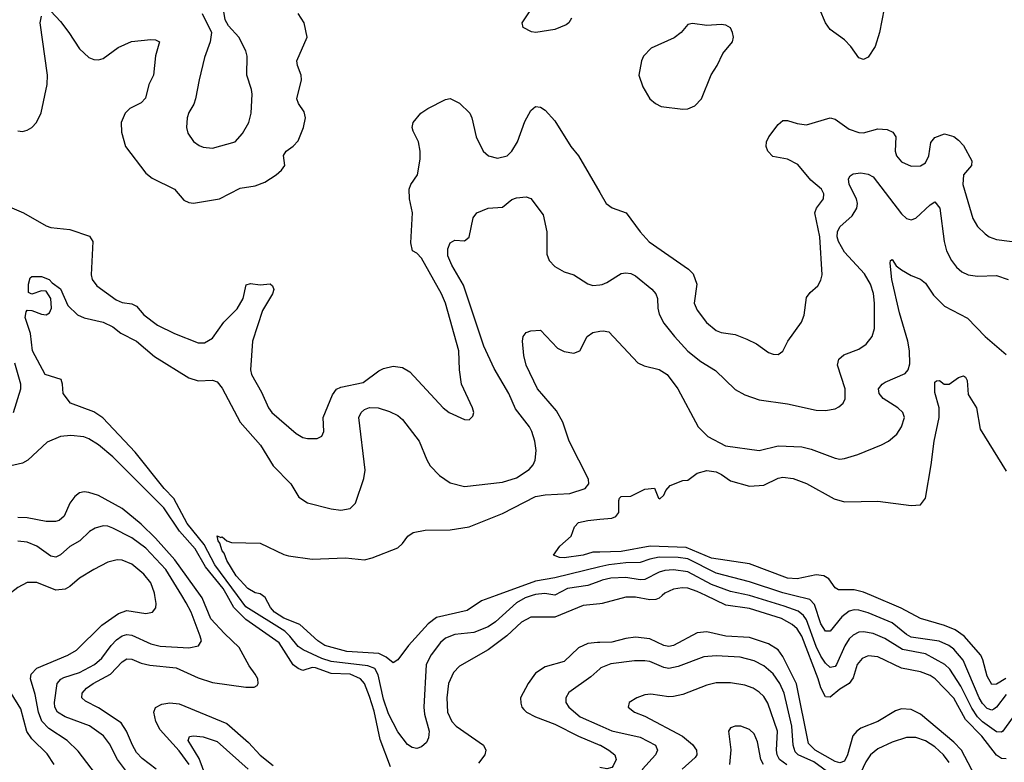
# Model space of a CAD drawing. Header units: inches. Extents: x 1308407 to 1441228, y 959628 to 1036311.
# Tile 476 of 656: x 1397559 to 1401702, y 979299 to 982423. Entities that reach past the tile are written whole.
import ezdxf

# ---------------------------------------------------------------- set-up
doc = ezdxf.new("R2010")
doc.units = ezdxf.units.IN
doc.header["$MEASUREMENT"] = 0
for name, color, linetype in [('B3997', 7, 'Continuous'), ('B3998', 7, 'Continuous'), ('B4907', 7, 'Continuous'), ('B4908', 7, 'Continuous')]:
    doc.layers.add(name, color=color, linetype=linetype)

msp = doc.modelspace()

# ---------------------------------------------------------------- linework, layer by layer
at = {"layer": 'B3997', "color": 5}
for points, elevation in [([(1397877.7, 979250), (1397805.2, 979345.2), (1397757.8, 979390), (1397681.2, 979441.2), (1397651.7, 979471.7), (1397638, 979510), (1397623.8, 979583.8), (1397604.4, 979650), (1397606.4, 979670), (1397630, 979695), (1397761.1, 979750), (1397797.6, 979770), (1397904.3, 979875.7), (1397974.7, 979925.3), (1398010, 979936.8), (1398090, 979925.2), (1398117, 979930), (1398131.8, 979948.2), (1398133, 979967), (1398127.5, 980000)], 2960), ([(1398046, 979210), (1397970.4, 979310), (1397936.7, 979376.7), (1397910.6, 979410), (1397851.9, 979451.9), (1397750, 979489.5), (1397717.4, 979510), (1397707.1, 979530), (1397705.5, 979550), (1397716.7, 979630), (1397731.9, 979648.1), (1397744.8, 979655.2), (1397810, 979676.9), (1397874, 979710), (1397903.6, 979736.4), (1397943.6, 979790), (1397966.6, 979813.4), (1397990, 979830.1), (1398010, 979836.1), (1398030, 979833.5), (1398110, 979796.8), (1398150, 979786.8), (1398270, 979780.9), (1398311.7, 979788.3), (1398323.1, 979810), (1398318, 979830), (1398279.7, 979930), (1398259.7, 979970), (1398241.2, 980000)], 2940), ([(1398132.9, 979270), (1398074.1, 979314.1), (1398050, 979339.9), (1398032.6, 979370), (1398008.2, 979430), (1397984.9, 979464.9), (1397890, 979527.5), (1397835.5, 979555.5), (1397820.7, 979570), (1397821.8, 979590), (1397839.1, 979610), (1397867.8, 979630), (1397940.9, 979670), (1397990, 979721.3), (1398010, 979733.3), (1398030, 979732.6), (1398070, 979715.9), (1398106.7, 979706.7), (1398216.5, 979696.5), (1398310, 979654), (1398370, 979634.4), (1398510, 979614.3), (1398545.1, 979614.9), (1398557.7, 979622.3), (1398562.6, 979630), (1398560.3, 979650), (1398549.8, 979670), (1398524.1, 979704.1), (1398481.7, 979781.7), (1398420.1, 979840.1), (1398362.8, 979902.8), (1398327, 979990), (1398319.7, 980000)], 2920), ([(1399119.4, 979279.4), (1399074.9, 979394.9), (1399050, 979513.3), (1399030, 979575.3), (1399009.6, 979629.6), (1398992.5, 979650), (1398950, 979669.2), (1398870, 979671.7), (1398803.9, 979696.1), (1398790, 979697.6), (1398750, 979685.4), (1398730, 979692.8), (1398710, 979709.4), (1398650, 979801.3), (1398510, 979898.8), (1398460.3, 979950), (1398432.1, 980000)], 2880), ([(1399714.8, 980000), (1399685.5, 979990), (1399649.5, 979970), (1399561, 979890), (1399530, 979868.2), (1399470, 979844.5), (1399390, 979836.1), (1399350, 979821.4), (1399330, 979802.6), (1399289.7, 979750.3), (1399268.7, 979710), (1399259.4, 979530), (1399261.7, 979501.7), (1399281.2, 979430), (1399278.6, 979401.4), (1399270, 979382), (1399250, 979364.2), (1399230, 979356.3), (1399210, 979360.4), (1399190, 979373.7), (1399150, 979426.4), (1399110, 979503.2), (1399090, 979564.8), (1399067, 979667), (1399053.1, 979693.1), (1399024.3, 979704.3), (1398870, 979723), (1398830, 979736), (1398752.1, 979772.1), (1398730, 979786.5), (1398695.9, 979830), (1398673.8, 979850), (1398510, 979952.4), (1398474.9, 980000)], 2860), ([(1399563.9, 980000), (1399502.4, 979977.6), (1399442, 979938), (1399312.8, 979907.2), (1399278.1, 979881.9), (1399194.4, 979790), (1399150, 979729.6), (1399130, 979717.3), (1399100.5, 979740.5), (1399070, 979756), (1398934.7, 979765.3), (1398842.5, 979790), (1398813, 979810), (1398738.1, 979878.1), (1398670, 979905.2), (1398631.4, 979930), (1398614, 979950), (1398592.1, 979992.1), (1398580.9, 980000)], 2840), ([(1400000, 979966), (1399930, 979958.2), (1399810, 979908.7), (1399710, 979909.9), (1399670, 979888.7), (1399608.9, 979831.1), (1399530, 979772), (1399410, 979702.9), (1399383.9, 979676.1), (1399363.3, 979630), (1399356, 979570), (1399358.5, 979510), (1399377.6, 979470), (1399395.8, 979450), (1399510.2, 979370), (1399519.7, 979350), (1399516.5, 979330), (1399490, 979295)], 2880), ([(1400000, 979803.2), (1399990, 979803.1), (1399950, 979797.9), (1399910, 979779.9), (1399850, 979723.4), (1399770, 979700.8), (1399730, 979674.2), (1399697.8, 979630), (1399666.7, 979570), (1399667.2, 979547.2), (1399672.2, 979530), (1399680.5, 979520.5), (1399691.3, 979510), (1399729.1, 979490), (1399810, 979459.5), (1399910, 979408.8), (1400000, 979371.2)], 2920), ([(1400000, 979691.8), (1399962.1, 979657.9), (1399870, 979592.1), (1399856.9, 979570), (1399857.6, 979550), (1399869.2, 979530), (1399917.8, 979490), (1400000, 979453.8)], 2940), ([(1397703.9, 979290), (1397674.1, 979334.1), (1397610, 979396.7), (1397588.3, 979428.3), (1397563.9, 979523.9), (1397522.5, 979590)], 2980), ([(1398272.4, 979290), (1398230, 979347.3), (1398150, 979434.7), (1398131.6, 979470), (1398122.6, 979510), (1398130.5, 979529.5), (1398156.4, 979543.6), (1398190, 979548.6), (1398230, 979545), (1398430, 979461.9), (1398521.9, 979381.9), (1398570, 979328.3), (1398625, 979285)], 2880), ([(1398359.8, 979190), (1398314.2, 979314.2), (1398267.5, 979390), (1398273.1, 979406.9), (1398289.4, 979410.6), (1398330, 979405.3), (1398390, 979385.6), (1398519.4, 979270)], 2860)]:
    msp.add_lwpolyline(points, dxfattribs=dict(at, elevation=elevation))
at = {"layer": 'B3998', "color": 5}
for points, elevation in [([(1398326.4, 982450), (1398365.5, 982370), (1398359.5, 982330), (1398336.5, 982263.5), (1398313.4, 982170), (1398298.7, 982090), (1398291.5, 982068.5), (1398270, 982033.2), (1398263.7, 982010), (1398260.5, 981970), (1398265.8, 981945.8), (1398290.4, 981910.4), (1398313.7, 981893.7), (1398330, 981887), (1398370, 981883.1), (1398466, 981910), (1398495.7, 981944.3), (1398522.4, 981990), (1398533.2, 982030), (1398536.8, 982110), (1398534.7, 982130), (1398514.5, 982190), (1398516, 982270), (1398510, 982292.7), (1398480.5, 982350), (1398437.7, 982397.7), (1398422.7, 982422.7), (1398410, 982499.3)], 2940), ([(1397690, 982459.6), (1397730, 982415.2), (1397765.6, 982370), (1397810, 982300.6), (1397850, 982263.5), (1397870, 982255.2), (1397890, 982254.3), (1397910, 982260.6), (1397973.3, 982306.7), (1398029, 982331), (1398110, 982339.8), (1398130, 982339.1), (1398146.4, 982330), (1398129.5, 982270.5), (1398121.3, 982190), (1398101.5, 982150), (1398087.6, 982092.4), (1398070, 982073.5), (1398022.4, 982050), (1398003, 982030), (1397986, 981990), (1397986.3, 981950), (1398004.4, 981890), (1398090, 981777.6), (1398116, 981756), (1398210, 981710.2), (1398250, 981663.2), (1398270, 981653.8), (1398290, 981650.9), (1398399.3, 981670), (1398486, 981714), (1398550, 981724.6), (1398590, 981739.1), (1398638.1, 981770), (1398660.2, 981790), (1398674, 981810), (1398668.8, 981851.2), (1398679.7, 981870), (1398710, 981891.3), (1398730, 981913.7), (1398752.7, 981970), (1398760.9, 982010), (1398755.9, 982035.9), (1398731.5, 982070), (1398724.7, 982090), (1398744.4, 982170), (1398743.8, 982190), (1398727.1, 982230), (1398724.2, 982250), (1398767.7, 982350), (1398756, 982410), (1398729.8, 982449.8)], 2920), ([(1399881.1, 982430), (1399869.4, 982410.6), (1399858, 982402), (1399810, 982382.3), (1399731.2, 982368.8), (1399712.4, 982372.4), (1399677.2, 982390), (1399673.6, 982410), (1399704, 982456)], 2880), ([(1397550, 981955.6), (1397570, 981952.9), (1397590, 981958.3), (1397610, 981970.3), (1397629.8, 981990.2), (1397649, 982031), (1397674.4, 982150), (1397675.7, 982190), (1397644.1, 982410), (1397650, 982438.4)], 2920), ([(1397516, 981636), (1397574.9, 981610), (1397670, 981555.2), (1397690, 981548.3), (1397770, 981540.4), (1397852.4, 981512.4), (1397866.8, 981490), (1397858.9, 981350), (1397864.2, 981330), (1397882.9, 981302.9), (1397964, 981244), (1397990, 981233.5), (1398030, 981227.7), (1398050, 981217.2), (1398081.4, 981181.4), (1398138.3, 981138.3), (1398210, 981102.4), (1398310, 981064.2), (1398335.9, 981064.1), (1398370, 981083.2), (1398417.1, 981150), (1398473.3, 981206.7), (1398498.5, 981250), (1398512.3, 981307.7), (1398530, 981313.6), (1398570, 981308.3), (1398612.3, 981312.3), (1398622.9, 981302.9), (1398628.2, 981288.2), (1398622.4, 981270), (1398581, 981199), (1398538.2, 981070), (1398530.4, 980950.4), (1398534, 980930), (1398576.2, 980856.2), (1398605.2, 980790), (1398619.7, 980770), (1398722.1, 980682.1), (1398750, 980665.2), (1398770, 980660.9), (1398810, 980661.3), (1398830, 980670.7), (1398838.3, 980690), (1398835.6, 980750), (1398875.3, 980844.7), (1398891.7, 980868.3), (1398910, 980877.3), (1399003.8, 980896.2), (1399070, 980945.7), (1399090, 980955.7), (1399130, 980965.3), (1399170, 980959.4), (1399201.1, 980941.1), (1399340.3, 980790), (1399365.5, 980770), (1399430, 980740.3), (1399450, 980739.3), (1399465.6, 980754.4), (1399469.6, 980770), (1399464.2, 980790), (1399417.7, 980890), (1399409.8, 980949.8), (1399406.4, 981030), (1399351, 981230), (1399334.1, 981270), (1399250, 981420.4), (1399230, 981440.5), (1399211.3, 981451.3), (1399204.1, 981484.1), (1399211.9, 981610), (1399199, 981670), (1399197.2, 981710), (1399204, 981730), (1399232.1, 981770), (1399243.3, 981836.7), (1399243.5, 981870), (1399236.5, 981910), (1399213.8, 981953.8), (1399210.8, 981970), (1399215, 981990), (1399247.2, 982030), (1399275.7, 982050), (1399350, 982087.6), (1399370, 982091), (1399410, 982071.7), (1399452.3, 982030), (1399461.2, 982010), (1399480.2, 981930), (1399509.2, 981870), (1399530.9, 981850.9), (1399570, 981840.2), (1399609.5, 981850), (1399630, 981870.3), (1399653.6, 981910), (1399684.5, 981995.5), (1399710, 982040.5), (1399730, 982058), (1399750, 982055.8), (1399770, 982042.6), (1399810, 981998.3), (1399878.6, 981890), (1399910.7, 981850.7), (1400000, 981696.6)], 2880), ([(1398474.9, 980000), (1398379.2, 980130), (1398334.9, 980214.9), (1398262.8, 980302.8), (1398207.9, 980407.9), (1398166.1, 980450), (1398043.8, 980603.8), (1397908.3, 980748.3), (1397870, 980773.8), (1397772.7, 980810), (1397741.2, 980850), (1397739.3, 980890), (1397732.7, 980910), (1397665.2, 980930), (1397612.8, 981030), (1397603.5, 981103.5), (1397581.4, 981170), (1397585.4, 981194.6), (1397590, 981200.7), (1397610, 981199.1), (1397650, 981183.8), (1397670, 981182), (1397684, 981190), (1397692, 981210), (1397689.4, 981250), (1397670, 981281.2), (1397650, 981282.7), (1397610, 981269), (1397595.3, 981275.3), (1397595.1, 981310), (1397602.9, 981337.1), (1397610, 981342.8), (1397650, 981343.1), (1397683, 981330), (1397695.5, 981315.5), (1397730, 981290.2), (1397760.7, 981220.7), (1397801.3, 981181.3), (1397830, 981169.3), (1397910.4, 981150), (1397950, 981130.9), (1397983.8, 981103.8), (1398050, 981070.9), (1398126.2, 981006.2), (1398270, 980916.6), (1398310, 980903.1), (1398370, 980906), (1398390, 980899.5), (1398410, 980872.4), (1398486.7, 980730), (1398572.4, 980632.4), (1398625.8, 980545.8), (1398699.7, 980470), (1398733.6, 980413.6), (1398770, 980390.2), (1398870, 980365.2), (1398910, 980359.7), (1398950, 980366), (1398971.3, 980388.7), (1399007.3, 980492.7), (1399012.3, 980527.7), (1398986.3, 980750), (1398995.2, 980770), (1399010, 980782.8), (1399030, 980791.4), (1399067.3, 980790), (1399115, 980775), (1399150, 980757.7), (1399170, 980740.8), (1399239.3, 980650), (1399271.6, 980571.6), (1399286.7, 980546.7), (1399324.8, 980504.8), (1399370, 980474.4), (1399430, 980458.4), (1399590, 980477.4), (1399650, 980496.2), (1399703, 980530), (1399719.7, 980550), (1399728.6, 980570), (1399731.8, 980610), (1399726.2, 980650), (1399714.2, 980690), (1399703.5, 980710), (1399645.4, 980785.4), (1399616.7, 980850), (1399555.3, 980955.3), (1399511.5, 981050), (1399426.2, 981306.2), (1399376.5, 981390), (1399361, 981430), (1399360.6, 981459.4), (1399370, 981484.4), (1399390, 981495.6), (1399430, 981492.4), (1399450, 981507.7), (1399466.6, 981590), (1399482.9, 981610), (1399530, 981630.2), (1399590, 981634.9), (1399630, 981666), (1399650, 981673.1), (1399690, 981678.4), (1399710, 981670.5), (1399762, 981602), (1399776.9, 981530), (1399776.7, 981436.7), (1399787.1, 981410), (1399810, 981384.7), (1399850, 981362.4), (1399890, 981350.3), (1399950, 981311.5), (1399970, 981304.9), (1400000, 981308.2)], 2860), ([(1398580.9, 980000), (1398570, 980007.8), (1398550, 980011.8), (1398519.2, 980030), (1398470, 980082.9), (1398430, 980147.7), (1398418.9, 980178.9), (1398410, 980188.4), (1398400.7, 980220.7), (1398393.2, 980230), (1398390, 980251.3), (1398404.7, 980244.7), (1398410, 980246.8), (1398430, 980231), (1398450, 980224), (1398570, 980221), (1398670, 980173.4), (1398690, 980168), (1398790, 980153.4), (1398930, 980158.9), (1399010, 980150.3), (1399041.5, 980158.5), (1399150, 980201.6), (1399170, 980219.3), (1399191.5, 980250), (1399214.4, 980265.6), (1399264.7, 980275.3), (1399370, 980276.8), (1399450.3, 980289.7), (1399590, 980344.9), (1399730, 980417.4), (1399770, 980424), (1399873.2, 980430), (1399938.9, 980450), (1399954.2, 980470), (1399952.5, 980490), (1399870.5, 980650), (1399845, 980730), (1399817, 980777), (1399738.4, 980870), (1399690, 980969), (1399680.5, 981010), (1399674.5, 981070), (1399678, 981090), (1399690, 981106.8), (1399710, 981114.4), (1399750, 981116.4), (1399821.3, 981041.3), (1399850, 981027.7), (1399890, 981019.5), (1399916.2, 981030), (1399946.6, 981090), (1399970, 981106.7), (1400000, 981112)], 2840), ([(1397531.9, 980770), (1397563.8, 980870), (1397563.8, 980890), (1397537.4, 980977.4)], 2880), ([(1398432.1, 980000), (1398415.2, 980030), (1398340.7, 980120.7), (1398297.2, 980197.2), (1398231.6, 980271.6), (1398164.6, 980370), (1397950, 980583.6), (1397890, 980634.5), (1397850, 980659.9), (1397828.3, 980668.3), (1397773.7, 980673.7), (1397730, 980669.4), (1397674.6, 980645.4), (1397593.4, 980570), (1397570, 980557.6), (1397502.3, 980542.3)], 2880), ([(1398319.7, 980000), (1398211.2, 980150), (1398130, 980241.9), (1398070, 980300.1), (1397990, 980366.1), (1397890, 980420.8), (1397850, 980434.2), (1397830, 980436.8), (1397810, 980432.9), (1397790, 980416.8), (1397770, 980388.7), (1397745.1, 980334.9), (1397724.3, 980315.7), (1397708.6, 980311.4), (1397670, 980311.4), (1397590, 980327.3), (1397550, 980328.9)], 2920), ([(1400000, 980183.3), (1399970, 980182.7), (1399930.6, 980170), (1399850, 980159.1), (1399830, 980160.5), (1399805.2, 980170), (1399831.9, 980208.1), (1399879.5, 980250), (1399894, 980290), (1399910, 980308), (1399950, 980316.5), (1400000, 980321.2)], 2820), ([(1398241.2, 980000), (1398173.3, 980110), (1398090, 980199), (1398030, 980242.7), (1397950, 980283.4), (1397930, 980291.7), (1397910, 980293.4), (1397876.1, 980283.9), (1397851.6, 980270), (1397812.3, 980230), (1397770, 980206.4), (1397730, 980171.2), (1397710, 980162.4), (1397690, 980166.4), (1397630, 980207.8), (1397590, 980224.4), (1397550, 980229.2)], 2940), ([(1398127.5, 980000), (1398125.8, 980010), (1398110, 980054.2), (1398081.5, 980090), (1398030, 980132.8), (1397990.3, 980149.8), (1397968.8, 980151.2), (1397930, 980140.3), (1397870.4, 980110), (1397810, 980074), (1397770, 980038.7), (1397750, 980026.8), (1397710, 980022.6), (1397630, 980055.5), (1397590, 980055.3), (1397550, 980034.2), (1397506.9, 980000)], 2960), ([(1400000, 980120.7), (1399810, 980074.6), (1399730, 980060.5), (1399563.9, 980000)], 2840), ([(1400000, 980061.1), (1399950, 980042.8), (1399863.6, 980030), (1399810, 980001.5), (1399768.3, 980008.3), (1399730, 980005.2), (1399714.8, 980000)], 2860)]:
    msp.add_lwpolyline(points, dxfattribs=dict(at, elevation=elevation))
at = {"layer": 'B4907', "color": 5}
for points, elevation in [([(1400261.9, 980000), (1400250.1, 979989.9), (1400236.2, 979983.8), (1400210, 979982.3), (1400150, 979993.5), (1400110, 979993.5), (1400010, 979967.1), (1400000, 979966)], 2880), ([(1401710, 979313), (1401690, 979315), (1401670, 979329.3), (1401608.2, 979408.2), (1401539.3, 979479.3), (1401490, 979568.4), (1401411, 979650), (1401390, 979664), (1401350, 979679.9), (1401270, 979695.2), (1401170, 979742.6), (1401130, 979747), (1401104.2, 979735.8), (1401082.9, 979710), (1401065.8, 979654.2), (1401049.4, 979630.6), (1401010, 979606.7), (1400970, 979573.2), (1400950, 979574.1), (1400930, 979611.7), (1400919.2, 979650), (1400850, 979828.7), (1400830, 979860.1), (1400810, 979878.7), (1400764.1, 979904.1), (1400630, 979946.2), (1400530, 979960.4), (1400446.6, 980000)], 2880), ([(1401735.4, 979484.6), (1401696.6, 979430), (1401690, 979424.9), (1401670, 979427.2), (1401610, 979468.8), (1401589.4, 979490), (1401565.8, 979525.8), (1401519.1, 979619.1), (1401472.9, 979690), (1401452.7, 979710), (1401370, 979754.6), (1401273.6, 979773.6), (1401200, 979819.9), (1401150, 979840.3), (1401110, 979847.9), (1401090, 979845.6), (1401066.1, 979833.9), (1401050, 979818.4), (1401031.5, 979788.5), (1400996.2, 979710), (1400990, 979701.8), (1400970, 979698.1), (1400950, 979715.3), (1400930, 979745.4), (1400910, 979786.4), (1400870, 979897.7), (1400856.6, 979916.6), (1400834.2, 979934.2), (1400776.1, 979956.1), (1400630, 979999.9)], 2860), ([(1401710, 979583.3), (1401670, 979529.9), (1401657.8, 979522.2), (1401650, 979518.3), (1401630, 979524.8), (1401610, 979545.4), (1401596.7, 979570), (1401528.9, 979728.9), (1401490, 979774.3), (1401468.9, 979790), (1401427.7, 979807.7), (1401310, 979825.2), (1401290, 979836.2), (1401230, 979885.4), (1401130, 979927.5), (1401090, 979938.9), (1401070, 979939.9), (1401050, 979934.5), (1401018, 979910), (1400970, 979850.7), (1400950, 979849.8), (1400930, 979881.8), (1400902.9, 979962.9), (1400883.2, 979983.2), (1400815.7, 980000)], 2840), ([(1401708.2, 979651.8), (1401670, 979627.5), (1401650, 979626.5), (1401630, 979661.1), (1401612.6, 979730), (1401603.1, 979750), (1401532.7, 979830), (1401495.9, 979855.9), (1401450, 979874.9), (1401350, 979903.4), (1401267.7, 979947.7), (1401143.9, 980000)], 2820), ([(1401593.3, 979213.3), (1401522.5, 979350), (1401490, 979382.7), (1401350, 979501.2), (1401310, 979520.9), (1401270, 979523), (1401244.9, 979515.1), (1401170.2, 979470), (1401098.2, 979441.8), (1401081.3, 979430), (1401065.4, 979410), (1401042.7, 979330), (1401030, 979302.7), (1401010, 979296.4), (1400990, 979302.3), (1400906.6, 979350), (1400877.9, 979377.8), (1400828.3, 979628.3), (1400770, 979743.4), (1400750, 979772.4), (1400710, 979797.4), (1400630, 979824), (1400529.9, 979829.9), (1400450, 979847.2), (1400410, 979843.2), (1400310, 979790.4), (1400290, 979785.8), (1400270, 979789.5), (1400210, 979817.5), (1400150, 979825.3), (1400110, 979819.7), (1400050, 979803.4), (1400000, 979803.2)], 2920), ([(1401010, 979220.1), (1400900.3, 979300.3), (1400834.5, 979330), (1400822.1, 979342.1), (1400813.2, 979370), (1400807.8, 979450), (1400775.9, 979590), (1400758.2, 979630), (1400730, 979670.5), (1400690, 979705), (1400650, 979725.7), (1400590, 979741.4), (1400490, 979746), (1400437.4, 979742.6), (1400330, 979701.9), (1400290, 979693.1), (1400270, 979696.9), (1400210, 979723.4), (1400190, 979726), (1400145.4, 979725.4), (1400047, 979713), (1400004.3, 979695.7), (1400000, 979691.8)], 2940), ([(1400787.7, 979287.7), (1400755.6, 979310), (1400745.7, 979330), (1400743.5, 979350), (1400747.1, 979430), (1400706.8, 979546.8), (1400690, 979575.3), (1400670, 979594.3), (1400645.4, 979610), (1400610, 979623.4), (1400550, 979632.3), (1400490, 979632.3), (1400450, 979623.2), (1400350, 979584.5), (1400310, 979575.9), (1400290, 979574.7), (1400215.1, 979584.9), (1400190, 979582.4), (1400155.5, 979570), (1400123.8, 979550), (1400119.3, 979530), (1400145.5, 979510), (1400190, 979492.9), (1400348.2, 979408.2), (1400390, 979374), (1400406.4, 979350), (1400408.5, 979330), (1400401.7, 979318.3), (1400346.2, 979270)], 2960), ([(1400000, 979453.8), (1400050, 979431.7), (1400170, 979404.6), (1400233.7, 979370), (1400243.2, 979350), (1400234.4, 979330), (1400179.8, 979270), (1400174.6, 979250), (1400172.3, 979187.7), (1400166.9, 979173.1), (1400156.9, 979163.1), (1400130, 979152.6), (1400070, 979144.5), (1400000, 979128.3)], 2940), ([(1400688.2, 979290), (1400677.7, 979310), (1400664.2, 979384.2), (1400650, 979418.9), (1400630, 979437.3), (1400594, 979450), (1400569, 979451), (1400550, 979443.7), (1400541.3, 979430), (1400551, 979351), (1400545.5, 979290)], 2980), ([(1401470, 979297.7), (1401446.9, 979330), (1401410, 979363.6), (1401370, 979388.8), (1401330, 979403), (1401290, 979402.5), (1401230, 979383), (1401170, 979354.7), (1401139.3, 979330), (1401119, 979301), (1401087.9, 979232.1)], 2940), ([(1400000, 979371.2), (1400002.8, 979370), (1400038.5, 979350), (1400063.2, 979330), (1400069.1, 979310), (1400056.8, 979283.2), (1400050, 979276.8), (1400030, 979271.8), (1400000, 979277.4)], 2920)]:
    msp.add_lwpolyline(points, dxfattribs=dict(at, elevation=elevation))
at = {"layer": 'B4908', "color": 5}
for points, elevation in [([(1401196.1, 982470), (1401177.7, 982370), (1401158.9, 982310), (1401130, 982265.4), (1401110, 982255.4), (1401090, 982262.6), (1401057, 982310), (1401030, 982338.8), (1400970, 982381.6), (1400950.4, 982410), (1400925.6, 982465.6)], 2880), ([(1400000, 981696.6), (1400027, 981650), (1400052, 981632), (1400111.1, 981611.1), (1400170, 981531.3), (1400208.1, 981488.1), (1400373.7, 981373.7), (1400393.3, 981353.3), (1400407.8, 981310), (1400397.5, 981230), (1400410, 981201.1), (1400449.5, 981149.5), (1400490, 981115.2), (1400510, 981106.7), (1400570, 981098), (1400619.4, 981079.4), (1400659.7, 981059.7), (1400710, 981022.4), (1400730, 981015.8), (1400750, 981014.9), (1400770, 981028), (1400791.5, 981070), (1400848.9, 981151.1), (1400860.6, 981179.4), (1400870, 981254), (1400884.7, 981275.3), (1400917, 981303), (1400930, 981326.8), (1400935.5, 981350), (1400926.6, 981510), (1400904.9, 981610), (1400911.6, 981630), (1400942, 981670), (1400943.1, 981690), (1400932.9, 981710), (1400888.6, 981748.6), (1400833.8, 981813.8), (1400790, 981836.3), (1400728.2, 981848.2), (1400707.2, 981870), (1400700.4, 981890), (1400701, 981910), (1400711, 981930), (1400750, 981982), (1400770, 981998.5), (1400790, 981999.2), (1400830, 981986.3), (1400870, 981981.5), (1400970, 982010.1), (1400990, 982005), (1401050, 981962.7), (1401090, 981948.1), (1401110, 981947.5), (1401170, 981964.3), (1401210, 981961.5), (1401232.7, 981950), (1401245.3, 981930), (1401242.6, 981870), (1401248.4, 981850), (1401270, 981825.2), (1401310, 981806.4), (1401350, 981808.7), (1401370, 981821.5), (1401384.9, 981850), (1401393.5, 981906.5), (1401410, 981927.6), (1401450, 981943.2), (1401490, 981931.3), (1401510, 981916.9), (1401530, 981894), (1401566.3, 981830), (1401564.2, 981810), (1401530.2, 981769.8), (1401527.5, 981730), (1401570, 981586.4), (1401590, 981553.1), (1401621.7, 981521.7), (1401638, 981510), (1401670, 981498.2), (1401790, 981482.7)], 2880), ([(1400000, 981308.2), (1400009.2, 981309.2), (1400030, 981316.8), (1400090, 981354.9), (1400110, 981358.6), (1400130, 981355.9), (1400150, 981345.6), (1400219.3, 981290), (1400236, 981270), (1400242.5, 981250), (1400244, 981210), (1400250, 981184.6), (1400270, 981146), (1400313.7, 981090), (1400370, 981028.5), (1400425.7, 980985.7), (1400487.3, 980947.3), (1400570, 980866.7), (1400610, 980845.2), (1400670, 980823.9), (1400790, 980807.1), (1400910, 980780.7), (1400950, 980778.4), (1400990, 980785.4), (1401006.2, 980793.8), (1401024.7, 980810), (1401032.6, 980827.4), (1401032.5, 980870), (1401000.3, 980970), (1401005.8, 980994.2), (1401026.6, 981013.4), (1401090, 981037.6), (1401121.6, 981058.4), (1401146.6, 981090), (1401155.7, 981124.3), (1401156, 981230), (1401151.1, 981271.1), (1401139.6, 981310), (1401114.2, 981354.2), (1401030, 981445.4), (1401004.6, 981490), (1400998.3, 981510), (1401000.5, 981530), (1401010, 981552.3), (1401062.7, 981597.3), (1401082.2, 981630), (1401084.1, 981650), (1401079.6, 981670), (1401048.7, 981730), (1401046.6, 981753.4), (1401053.3, 981766.7), (1401065.8, 981774.2), (1401098.6, 981778.6), (1401130, 981773.8), (1401150, 981762), (1401270, 981606.7), (1401290, 981587.1), (1401310, 981580.7), (1401330, 981587.5), (1401390, 981644.2), (1401410, 981657.1), (1401430.9, 981630), (1401448.9, 981490), (1401458.8, 981450), (1401480.2, 981410), (1401501.6, 981381.6), (1401523, 981363), (1401550, 981349.4), (1401590, 981343.7), (1401670, 981346.2), (1401718.7, 981330)], 2860), ([(1400000, 981112), (1400014.6, 981114.6), (1400038, 981110), (1400160, 980980), (1400186.8, 980966.8), (1400250, 980951), (1400283.2, 980930), (1400328.9, 980870), (1400414, 980710), (1400454.6, 980670), (1400528.5, 980630), (1400670, 980610.9), (1400750, 980630.1), (1400850, 980625.7), (1400890, 980616.8), (1400990, 980577.6), (1401010, 980574.7), (1401030, 980576.5), (1401085.8, 980594.2), (1401185.7, 980634.3), (1401214.5, 980650), (1401250, 980679.3), (1401270, 980710.7), (1401282.6, 980750), (1401274.7, 980770), (1401253.7, 980790), (1401192.6, 980830), (1401175.4, 980850), (1401172.8, 980870), (1401187.6, 980890), (1401201.5, 980898.5), (1401285.2, 980934.8), (1401297.8, 980950), (1401305.3, 980974.7), (1401303.1, 981030), (1401296.2, 981070), (1401261.4, 981190), (1401229.3, 981330.7), (1401221.4, 981398.5), (1401222.7, 981410), (1401230, 981414), (1401247.3, 981387.3), (1401270, 981370.3), (1401310, 981347), (1401350, 981332), (1401370, 981314), (1401404.2, 981264.2), (1401450, 981218), (1401547.8, 981167.8), (1401621.6, 981090), (1401710, 981014)], 2840), ([(1400000, 980321.2), (1400050, 980326), (1400067.1, 980332.9), (1400080.7, 980350), (1400080.5, 980399.5), (1400082.7, 980410), (1400090, 980417.3), (1400130, 980419.1), (1400190, 980447.3), (1400230, 980452), (1400246.8, 980410), (1400252.5, 980407.5), (1400270, 980422), (1400277.2, 980442.8), (1400296.5, 980463.5), (1400350, 980484.7), (1400370, 980486), (1400410, 980514.8), (1400450, 980527), (1400490, 980520.8), (1400512.7, 980510), (1400550, 980482.4), (1400630, 980460.8), (1400690, 980464.7), (1400750, 980494.6), (1400770, 980498.8), (1400813.3, 980493.3), (1400870, 980471.8), (1400986.8, 980406.8), (1401030, 980394.8), (1401170, 980397.5), (1401310, 980379.4), (1401350, 980382.6), (1401370.5, 980410), (1401394.8, 980550), (1401406.8, 980650), (1401428.3, 980750), (1401427.6, 980790), (1401410, 980855.3), (1401410, 980898), (1401416.5, 980903.5), (1401430, 980904.4), (1401449.2, 980889.2), (1401470, 980889), (1401510, 980917.6), (1401530, 980924.2), (1401539, 980919), (1401545.7, 980905.7), (1401550, 980846.8), (1401584.9, 980790), (1401600.5, 980700.5), (1401710, 980523.1)], 2820), ([(1401143.9, 980000), (1401110, 980014.3), (1401070, 980023.6), (1401004.2, 980024.2), (1400990, 980032.3), (1400963.5, 980070), (1400942.5, 980082.5), (1400910, 980086.9), (1400830, 980069.9), (1400790, 980072.8), (1400630, 980134.1), (1400470, 980158.1), (1400362.7, 980202.7), (1400212.5, 980207.5), (1400090, 980185.2), (1400000, 980183.3)], 2820), ([(1400815.7, 980000), (1400770, 980011.4), (1400630, 980057.6), (1400490, 980094.3), (1400370, 980154.6), (1400330, 980160.7), (1400250, 980162), (1400210, 980153.8), (1400170, 980138.7), (1400110, 980138.3), (1400038.5, 980130), (1400000, 980120.7)], 2840), ([(1400630, 979999.9), (1400550, 980017.2), (1400470, 980046.2), (1400370, 980099.5), (1400310, 980108.8), (1400273.8, 980106.2), (1400250, 980099.2), (1400190, 980067.7), (1400170, 980066.4), (1400110, 980076.2), (1400047, 980073), (1400010, 980064.8), (1400000, 980061.1)], 2860), ([(1400446.6, 980000), (1400410, 980017.4), (1400370, 980031), (1400347.1, 980032.9), (1400310, 980026.5), (1400273.6, 980010), (1400261.9, 980000)], 2880)]:
    msp.add_lwpolyline(points, dxfattribs=dict(at, elevation=elevation))
at = {"layer": 'B4908', "color": 5, "elevation": 2920}
msp.add_lwpolyline([(1400390, 982407), (1400370, 982402.7), (1400342, 982370), (1400312.8, 982347.3), (1400216.2, 982303.8), (1400183.8, 982270), (1400174.9, 982250), (1400164.4, 982190), (1400180.6, 982140.6), (1400210.3, 982090.3), (1400234, 982070), (1400257.7, 982057.7), (1400350, 982046.4), (1400370, 982048.5), (1400399.5, 982060.5), (1400427.6, 982090), (1400468.4, 982191.5), (1400494, 982230), (1400518.3, 982281.7), (1400558, 982330), (1400562.4, 982350), (1400558.7, 982370), (1400549.6, 982389.6), (1400530, 982399.6), (1400510, 982403.6), (1400450, 982398.7)], close=True, dxfattribs=at)

doc.saveas('drawing.dxf')
